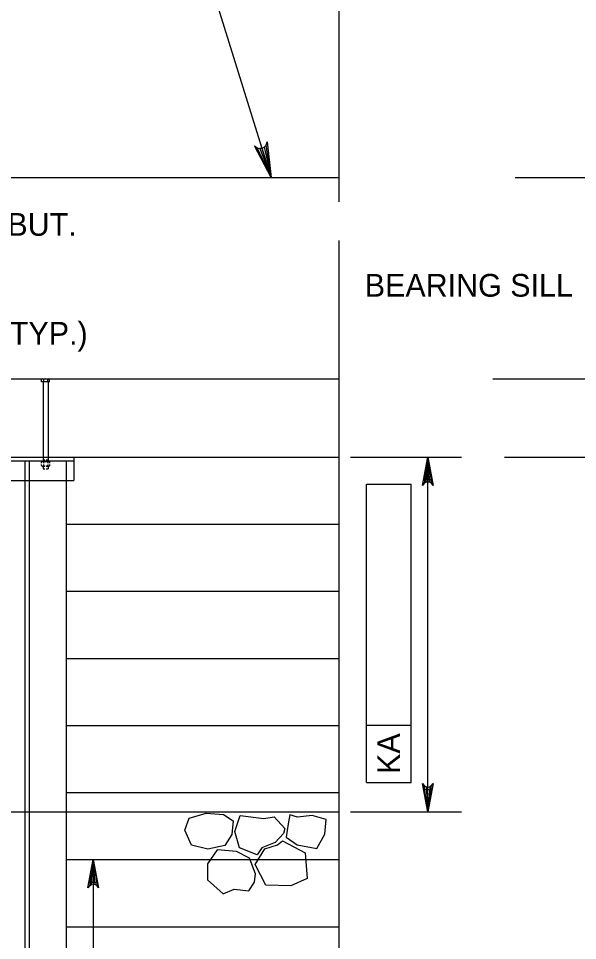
# Model space of a CAD drawing. Extents: x 638304 to 640306, y 296653 to 298435.
# Drawn here: x 639569.2 to 639642.9, y 297339.4 to 297460.9 of the extents above; entities that cross this region are included whole.
import ezdxf

# ---------------------------------------------------------------- set-up
doc = ezdxf.new("R2010")
doc.units = 0
for name, color, linetype in [('4', 7, 'Continuous'), ('Level 3', 7, 'Continuous'), ('Level 4', 7, 'Continuous'), ('Level 5', 7, 'Continuous'), ('Level 52', 7, 'Continuous'), ('Level 8', 7, 'Continuous')]:
    doc.layers.add(name, color=color, linetype=linetype)

# ---------------------------------------------------------------- blocks, each defined once
blk = doc.blocks.new('ROCK')
at = {"layer": '4'}
for points in [[(2.36725, 1.088), (2.2065, 0.82625), (2.378625, 0.506625), (2.66975, 0.3095), (3.128875, 0.403375), (3.48475, 0.6775), (3.4915, 1.123375), (3.25625, 1.36725), (2.783625, 1.308375)], [(1.10175, -0.02725), (1.4015, -0.159125), (1.78825, -0.148875), (1.980875, -0.266), (2.343375, 0.09475), (2.27875, 0.5505), (1.969375, 0.883), (1.4225, 0.553625), (1.152875, 0.479), (1.0105, 0.082)], [(0.74675, 0.359875), (0.882, 0.16), (1.072875, -0.144), (0.892, -0.457375), (0.448125, -0.758625), (0.1, -0.49325), (-0.095, -0.146375), (0.202875, 0.1025), (0.579125, 0.219875)], [(2.231375, -0.71725), (2.2025, -0.266375), (2.45475, 0.037125), (2.9085, 0.28875), (3.2995, 0.047625), (3.46875, -0.344), (3.231625, -0.855), (2.92, -0.860375), (2.5765, -1.054625), (2.340375, -0.904375)], [(1.2085, -0.192875), (0.778375, -0.737625), (1.008375, -1.391375), (1.48725, -1.396875), (2.09825, -1.106625), (2.133375, -0.486375), (1.723125, -0.203375), (1.37425, -0.239875)]]:
    blk.add_lwpolyline(points, close=True, dxfattribs=at)

msp = doc.modelspace()

# ---------------------------------------------------------------- linework, layer by layer
at = {"layer": 'Level 3'}
for p, q in [((639476.14, 297439.93), (639611.48, 297439.93)), ((639634.71, 297439.93), (639680.52, 297439.93)), ((639455.06, 297413.41), (639611.48, 297413.41)), ((639572.3, 297413.01), (639572.3, 297413.32)), ((639573.36, 297413.01), (639572.3, 297413.01)), ((639572.42, 297413.41), (639573.23, 297413.41)), ((639572.46, 297413.41), (639572.46, 297413.41)), ((639572.47, 297413.41), (639572.47, 297413.41)), ((639572.49, 297413.41), (639572.49, 297413.41)), ((639572.49, 297413.39), (639572.49, 297413.39)), ((639572.5, 297413.41), (639572.5, 297413.41)), ((639572.5, 297413.01), (639572.5, 297402.54)), ((639572.51, 297413.41), (639572.51, 297413.41)), ((639572.51, 297413.39), (639572.51, 297413.39)), ((639572.51, 297413.38), (639572.51, 297413.38)), ((639572.52, 297413.39), (639572.52, 297413.39)), ((639572.53, 297413.41), (639572.53, 297413.41)), ((639572.53, 297413.38), (639572.53, 297413.38)), ((639572.54, 297413.41), (639572.54, 297413.41)), ((639572.54, 297413.39), (639572.54, 297413.39)), ((639572.54, 297413.38), (639572.54, 297413.38)), ((639572.54, 297413.36), (639572.54, 297413.36)), ((639572.54, 297413.35), (639572.54, 297413.35)), ((639572.55, 297413.39), (639572.55, 297413.39)), ((639572.55, 297413.39), (639572.55, 297413.39)), ((639572.55, 297413.36), (639572.55, 297413.36)), ((639572.55, 297413.36), (639572.55, 297413.36)), ((639572.55, 297413.33), (639572.55, 297413.33)), ((639572.55, 297413.33), (639572.55, 297413.33)), ((639572.55, 297413.32), (639572.55, 297413.01)), ((639572.56, 297413.41), (639572.56, 297413.41)), ((639572.56, 297413.38), (639572.56, 297413.38)), ((639572.56, 297413.35), (639572.56, 297413.35)), ((639572.57, 297413.39), (639572.57, 297413.39)), ((639572.57, 297413.36), (639572.57, 297413.36)), ((639572.57, 297413.33), (639572.57, 297413.33)), ((639572.58, 297413.41), (639572.58, 297413.41)), ((639572.58, 297413.39), (639572.58, 297413.39)), ((639572.58, 297413.38), (639572.58, 297413.38)), ((639572.58, 297413.36), (639572.58, 297413.36)), ((639572.58, 297413.35), (639572.58, 297413.35)), ((639572.59, 297413.41), (639572.59, 297413.41)), ((639572.59, 297413.38), (639572.59, 297413.38)), ((639572.59, 297413.35), (639572.59, 297413.35)), ((639572.6, 297413.39), (639572.6, 297413.39)), ((639572.6, 297413.36), (639572.6, 297413.36)), ((639572.61, 297413.41), (639572.61, 297413.41)), ((639572.61, 297413.39), (639572.61, 297413.39)), ((639572.61, 297413.38), (639572.61, 297413.38)), ((639572.61, 297413.36), (639572.61, 297413.36)), ((639572.62, 297413.41), (639572.62, 297413.41)), ((639572.62, 297413.38), (639572.62, 297413.38)), ((639572.63, 297413.39), (639572.63, 297413.39)), ((639572.64, 297413.41), (639572.64, 297413.41)), ((639572.64, 297413.39), (639572.64, 297413.39)), ((639572.64, 297413.38), (639572.64, 297413.38)), ((639572.65, 297413.41), (639572.65, 297413.41)), ((639572.65, 297413.38), (639572.65, 297413.38)), ((639572.66, 297413.41), (639572.66, 297413.41)), ((639572.66, 297413.39), (639572.66, 297413.39)), ((639572.67, 297413.39), (639572.67, 297413.39)), ((639572.68, 297413.41), (639572.68, 297413.41)), ((639572.69, 297413.41), (639572.69, 297413.41)), ((639572.69, 297413.39), (639572.69, 297413.39)), ((639572.71, 297413.41), (639572.71, 297413.41)), ((639572.72, 297413.41), (639572.72, 297413.41)), ((639572.74, 297413.41), (639572.74, 297413.41)), ((639572.75, 297413.41), (639572.75, 297413.41)), ((639572.89, 297413.41), (639572.89, 297413.41)), ((639572.9, 297413.41), (639572.9, 297413.41)), ((639572.92, 297413.41), (639572.92, 297413.41)), ((639572.93, 297413.41), (639572.93, 297413.41)), ((639572.95, 297413.41), (639572.95, 297413.41)), ((639572.95, 297413.39), (639572.95, 297413.39)), ((639572.96, 297413.41), (639572.96, 297413.41)), ((639572.97, 297413.41), (639572.97, 297413.41)), ((639572.97, 297413.39), (639572.97, 297413.39)), ((639572.98, 297413.39), (639572.98, 297413.39)), ((639572.99, 297413.41), (639572.99, 297413.41)), ((639572.99, 297413.38), (639572.99, 297413.38)), ((639573, 297413.41), (639573, 297413.41)), ((639573, 297413.39), (639573, 297413.39)), ((639573, 297413.38), (639573, 297413.38)), ((639573.01, 297413.39), (639573.01, 297413.39)), ((639573.02, 297413.41), (639573.02, 297413.41)), ((639573.02, 297413.38), (639573.02, 297413.38)), ((639573.03, 297413.41), (639573.03, 297413.41)), ((639573.03, 297413.39), (639573.03, 297413.39)), ((639573.03, 297413.38), (639573.03, 297413.38)), ((639573.03, 297413.36), (639573.03, 297413.36)), ((639573.04, 297413.39), (639573.04, 297413.39)), ((639573.04, 297413.36), (639573.04, 297413.36)), ((639573.05, 297413.41), (639573.05, 297413.41)), ((639573.05, 297413.38), (639573.05, 297413.38)), ((639573.05, 297413.35), (639573.05, 297413.35)), ((639573.06, 297413.41), (639573.06, 297413.41)), ((639573.06, 297413.39), (639573.06, 297413.39)), ((639573.06, 297413.38), (639573.06, 297413.38)), ((639573.06, 297413.36), (639573.06, 297413.36)), ((639573.06, 297413.35), (639573.06, 297413.35)), ((639573.07, 297413.39), (639573.07, 297413.39)), ((639573.07, 297413.36), (639573.07, 297413.36)), ((639573.07, 297413.33), (639573.07, 297413.33)), ((639573.08, 297413.41), (639573.08, 297413.41)), ((639573.08, 297413.39), (639573.08, 297413.39)), ((639573.08, 297413.38), (639573.08, 297413.38)), ((639573.08, 297413.36), (639573.08, 297413.36)), ((639573.08, 297413.35), (639573.08, 297413.35)), ((639573.08, 297413.33), (639573.08, 297413.33)), ((639573.08, 297413.32), (639573.08, 297413.01)), ((639573.09, 297413.41), (639573.09, 297413.41)), ((639573.09, 297413.38), (639573.09, 297413.38)), ((639573.09, 297413.35), (639573.09, 297413.35)), ((639573.1, 297413.39), (639573.1, 297413.39)), ((639573.1, 297413.36), (639573.1, 297413.36)), ((639573.11, 297413.41), (639573.11, 297413.41)), ((639573.11, 297413.39), (639573.11, 297413.39)), ((639573.11, 297413.38), (639573.11, 297413.38)), ((639573.12, 297413.41), (639573.12, 297413.41)), ((639573.12, 297413.38), (639573.12, 297413.38)), ((639573.13, 297413.39), (639573.13, 297413.39)), ((639573.14, 297413.41), (639573.14, 297413.41)), ((639573.15, 297413.41), (639573.15, 297413.41)), ((639573.15, 297413.39), (639573.15, 297413.39)), ((639573.16, 297413.01), (639573.16, 297402.54)), ((639573.17, 297413.41), (639573.17, 297413.41)), ((639573.18, 297413.41), (639573.18, 297413.41)), ((639573.36, 297413.01), (639573.36, 297413.32)), ((639631.75, 297413.41), (639682.24, 297413.41)), ((639455.06, 297403.09), (639611.48, 297403.09)), ((639572.5, 297402.72), (639572.74, 297402.72)), ((639572.92, 297402.72), (639573.16, 297402.72)), ((639576.54, 297403.09), (639576.54, 297400.02)), ((639633.3, 297403.09), (639682.75, 297403.09)), ((639572.3, 297402.3), (639572.3, 297402.44)), ((639572.3, 297401.99), (639572.3, 297402.14)), ((639572.43, 297402.54), (639573.24, 297402.54)), ((639572.43, 297401.89), (639572.74, 297401.89)), ((639572.5, 297401.89), (639572.5, 297401.57)), ((639572.5, 297401.57), (639572.74, 297401.57)), ((639572.56, 297402.44), (639572.56, 297402.3)), ((639572.56, 297402.14), (639572.56, 297401.99)), ((639572.89, 297401.89), (639573.24, 297401.89)), ((639572.89, 297401.57), (639573.16, 297401.57)), ((639573.1, 297402.44), (639573.1, 297402.3)), ((639573.1, 297402.14), (639573.1, 297401.99)), ((639573.16, 297401.89), (639573.16, 297401.57)), ((639573.37, 297402.3), (639573.37, 297402.44)), ((639573.37, 297401.99), (639573.37, 297402.14)), ((639564.18, 297400.02), (639576.54, 297400.02)), ((639575.52, 297400.02), (639575.52, 297356.36)), ((639575.52, 297394.25), (639611.48, 297394.25)), ((639575.52, 297385.41), (639611.48, 297385.41)), ((639575.52, 297376.57), (639611.48, 297376.57)), ((639575.52, 297367.73), (639611.48, 297367.73)), ((639575.52, 297358.89), (639611.48, 297358.89)), ((639462.16, 297356.36), (639611.48, 297356.36)), ((639575.52, 297356.36), (639575.52, 297311.86)), ((639575.52, 297350.05), (639611.48, 297350.05)), ((639575.52, 297341.2), (639611.48, 297341.2))]:
    msp.add_line(p, q, dxfattribs=at)
for centre, radius, start, end in [((639572.42, 297413.28), 0.134, 17.4518, 162.5482), ((639572.82, 297412.99), 0.423, 51.05, 128.95), ((639573.22, 297413.26), 0.148, 91.8271, 158.7131), ((639573.22, 297413.26), 0.148, 21.2869, 91.8271), ((639572.43, 297402.4), 0.134, 17.4518, 162.5482), ((639572.43, 297402.03), 0.134, 197.4518, 342.5482), ((639572.83, 297402.11), 0.423, 51.05, 128.95), ((639572.83, 297402.32), 0.423, 231.05, 257.4918), ((639572.83, 297402.32), 0.423, 277.8862, 308.95), ((639573.23, 297402.39), 0.148, 91.8271, 158.7131), ((639573.23, 297402.04), 0.148, 201.2869, 268.1729), ((639573.23, 297402.39), 0.148, 21.2869, 91.8271), ((639573.23, 297402.04), 0.148, 268.1729, 338.7131)]:
    msp.add_arc(centre, radius, start, end, dxfattribs=at)
at = {"layer": 'Level 4'}
for p, q in [((639602.56, 297439.93), (639594.39, 297466.27)), ((639611.48, 297464.46), (639611.48, 297436.75)), ((639611.48, 297431.66), (639611.48, 297321.67)), ((639613.01, 297403.09), (639627.63, 297403.09)), ((639623.21, 297356.36), (639623.21, 297403.09)), ((639615.1, 297360.23), (639615.1, 297399.53)), ((639615.1, 297399.53), (639620.99, 297399.53)), ((639620.99, 297360.23), (639620.99, 297399.53)), ((639615.1, 297367.78), (639620.99, 297367.78)), ((639615.1, 297360.23), (639620.99, 297360.23)), ((639613.01, 297356.36), (639627.63, 297356.36)), ((639579.11, 297350.05), (639579.11, 297323.74))]:
    msp.add_line(p, q, dxfattribs=at)
for points in [[(639623.21, 297403.09), (639623.9, 297399.37), (639623.7, 297399.66), (639623.46, 297399.81), (639623.21, 297399.85), (639622.96, 297399.81), (639622.71, 297399.66), (639622.51, 297399.37), (639623.21, 297403.09), (639622.71, 297399.66), (639622.96, 297399.81), (639623.21, 297403.09), (639623.21, 297399.85), (639623.46, 297399.81), (639623.21, 297403.09), (639623.7, 297399.66)], [(639623.21, 297356.36), (639622.51, 297360.09), (639622.71, 297359.8), (639622.96, 297359.65), (639623.21, 297359.61), (639623.46, 297359.65), (639623.7, 297359.8), (639623.9, 297360.09), (639623.21, 297356.36), (639623.7, 297359.8), (639623.46, 297359.65), (639623.21, 297356.36), (639623.21, 297359.61), (639622.96, 297359.65), (639623.21, 297356.36), (639622.71, 297359.8)], [(639579.11, 297350.05), (639579.81, 297346.32), (639579.61, 297346.61), (639579.36, 297346.76), (639579.11, 297346.8), (639578.86, 297346.76), (639578.61, 297346.61), (639578.41, 297346.32), (639579.11, 297350.05), (639578.61, 297346.61), (639578.86, 297346.76), (639579.11, 297350.05), (639579.11, 297346.8), (639579.36, 297346.76), (639579.11, 297350.05), (639579.61, 297346.61)]]:
    msp.add_lwpolyline(points, dxfattribs=at)
for points in [[(639622.71, 297400.15), (639623.7, 297400.15), (639623.21, 297403.09)], [(639622.71, 297359.31), (639623.7, 297359.31), (639623.21, 297356.36)], [(639578.62, 297347.1), (639579.6, 297347.1), (639579.11, 297350.05)]]:
    msp.add_lwpolyline(points, close=True, dxfattribs=at)
at = {"layer": 'Level 52'}
msp.add_lwpolyline([(639602.56, 297439.93), (639600.35, 297444.12), (639600.69, 297443.85), (639601.05, 297443.76), (639601.36, 297443.8), (639601.64, 297443.95), (639601.88, 297444.22), (639602.01, 297444.63), (639602.56, 297439.93), (639601.88, 297444.22), (639601.64, 297443.95), (639602.56, 297439.93), (639601.36, 297443.8), (639601.05, 297443.76), (639602.56, 297439.93), (639600.69, 297443.85)], dxfattribs=at)
at = {"layer": 'Level 8'}
for p, q in [((639564.18, 297402.6), (639576.54, 297402.6)), ((639570.07, 297402.6), (639570.07, 297311.91)), ((639570.66, 297402.6), (639570.66, 297311.54)), ((639575.52, 297402.6), (639575.52, 297400.02))]:
    msp.add_line(p, q, dxfattribs=at)

# ---------------------------------------------------------------- block references
at = {"layer": 'Level 4', "xscale": 4.911876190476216, "yscale": -4.911876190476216, "rotation": -156.2166383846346}
msp.add_blockref('ROCK', (639609.08, 297355.8), dxfattribs=at)

# ---------------------------------------------------------------- texts
at = {"layer": 'Level 4'}
for s, p in [('BEARING SILL', (639614.89, 297424.24)), ('NUT & WASHERS (TYP.)', (639532.23, 297417.91))]:
    msp.add_text(s, height=3.0001, dxfattribs=at).set_placement(p)
msp.add_text('KA', height=3, rotation=90, dxfattribs=at).set_placement((639619.54, 297361.35))
at = {"layer": 'Level 5'}
msp.add_text('3"x12" TIMBER LAGGING ABUT.', height=3.0001, dxfattribs=at).set_placement((639516.78, 297432.27))

doc.saveas('drawing.dxf')
